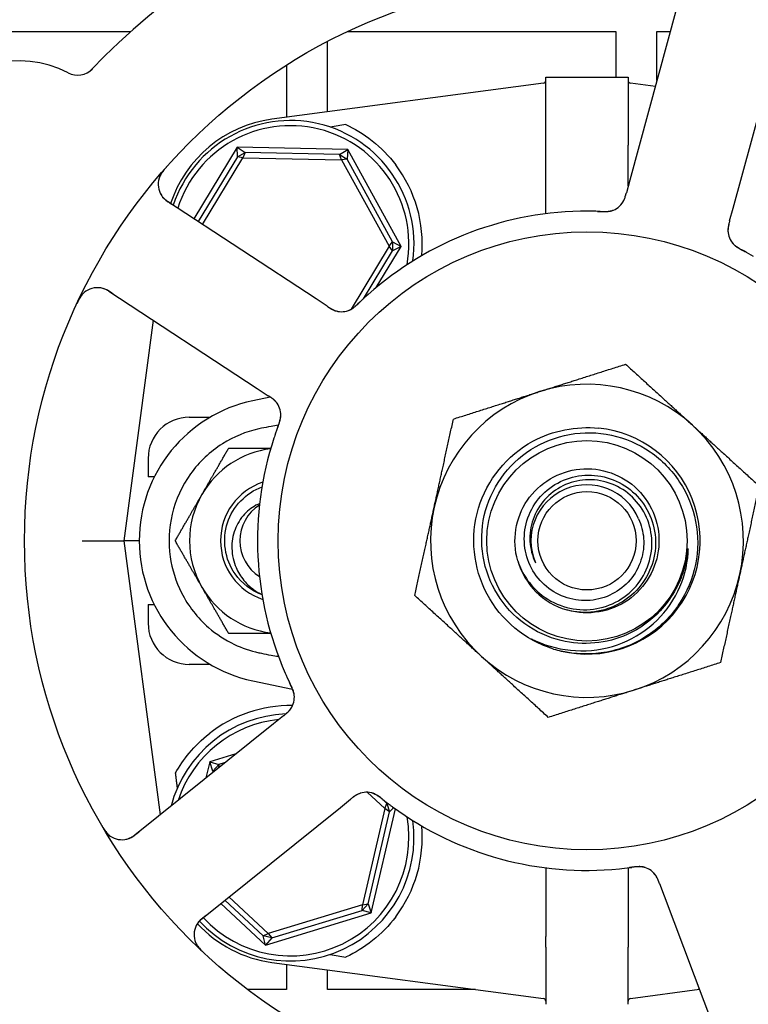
# Model space of a CAD drawing. Header units: inches. Extents: x 18 to 846, y -44 to 561.
# Tile 603 of 637: x 535.64 to 537.85, y 452.68 to 455.67. Entities that reach past the tile are written whole.
import ezdxf

# ---------------------------------------------------------------- set-up
doc = ezdxf.new("R2010")
doc.units = ezdxf.units.IN
doc.header["$LTSCALE"] = 24
doc.header["$MEASUREMENT"] = 0
doc.layers.add('Visible (ANSI)', color=7, linetype='Continuous', lineweight=30)

msp = doc.modelspace()

# ---------------------------------------------------------------- linework, layer by layer
at = {"layer": 'Visible (ANSI)'}
for p, q in [((537.63054, 455.70155), (537.4886, 455.18123)), ((535.57093, 455.63168), (535.97333, 455.63168)), ((536.63146, 455.63168), (537.44593, 455.63168)), ((537.44593, 455.63168), (537.44593, 455.49293)), ((537.57093, 455.48302), (537.57093, 455.63168)), ((537.57093, 455.63168), (537.61148, 455.63168)), ((536.57093, 455.3881), (536.57093, 455.60172)), ((537.80215, 455.0957), (537.94408, 455.61602)), ((536.44593, 455.52988), (536.44593, 455.37146)), ((537.22668, 455.47539), (536.4018, 455.36558)), ((537.23347, 455.31933), (537.23347, 455.49293)), ((537.23347, 455.49293), (537.48347, 455.49293)), ((537.48347, 455.49293), (537.48347, 455.31933)), ((537.56609, 455.46529), (537.49025, 455.47539)), ((536.2966, 455.28065), (536.16531, 455.06353)), ((536.2966, 455.28065), (536.32092, 455.26453)), ((536.29722, 455.25147), (536.2966, 455.28065)), ((536.63211, 455.27385), (536.2966, 455.28065)), ((536.29722, 455.25147), (536.32092, 455.26453)), ((536.32092, 455.26453), (536.314, 455.24904)), ((536.60716, 455.25873), (536.32092, 455.26453)), ((536.60716, 455.25873), (536.63211, 455.27385)), ((536.63211, 455.27385), (536.63031, 455.24472)), ((536.79398, 454.97988), (536.63211, 455.27385)), ((537.23319, 455.0788), (537.23319, 455.28722)), ((537.48374, 455.16341), (537.48374, 455.28722)), ((536.29722, 455.25147), (536.17838, 455.05495)), ((536.19145, 455.04638), (536.314, 455.24904)), ((536.314, 455.24904), (536.29722, 455.25147)), ((536.314, 455.24904), (536.61344, 455.24297)), ((536.60716, 455.25873), (536.63031, 455.24472)), ((536.61344, 455.24297), (536.60716, 455.25873)), ((536.63031, 455.24472), (536.61344, 455.24297)), ((536.61344, 455.24297), (536.75791, 454.98061)), ((536.76841, 454.99393), (536.63031, 455.24472)), ((537.4886, 455.18123), (537.4781, 455.14273)), ((536.53594, 454.82045), (536.08495, 455.11623)), ((537.79165, 455.05722), (537.80215, 455.0957)), ((536.75791, 454.98061), (536.76841, 454.99393)), ((536.76841, 454.99393), (536.76786, 454.96688)), ((536.76841, 454.99393), (536.79398, 454.97988)), ((536.75791, 454.98061), (536.64219, 454.78925)), ((536.67963, 454.82097), (536.76786, 454.96688)), ((536.71854, 454.85512), (536.79398, 454.97988)), ((536.76786, 454.96688), (536.75791, 454.98061)), ((536.79398, 454.97988), (536.76786, 454.96688)), ((535.90672, 454.84446), (536.3577, 454.54869)), ((536.56929, 454.79858), (536.53594, 454.82045)), ((536.04134, 454.75617), (535.95222, 454.08668)), ((536.3577, 454.54869), (536.39108, 454.5268)), ((536.39711, 454.52281), (536.34392, 454.5116)), ((536.15129, 454.46168), (536.2145, 454.46168)), ((536.02629, 454.33668), (536.02629, 454.28043)), ((536.04484, 454.28043), (536.02629, 454.28043)), ((535.82611, 454.08668), (535.95222, 454.08668)), ((535.99922, 454.08668), (535.95222, 454.08668)), ((535.95222, 454.08668), (536.06286, 453.2555)), ((536.02629, 453.89293), (536.04484, 453.89293)), ((536.02629, 453.89293), (536.02629, 453.83668)), ((536.2145, 453.71168), (536.15129, 453.71168)), ((536.34392, 453.66177), (536.46464, 453.63632)), ((536.40643, 453.53116), (535.98577, 453.19364)), ((536.43754, 453.55612), (536.40643, 453.53116)), ((536.29278, 453.43997), (536.21314, 453.41566)), ((536.21314, 453.41566), (536.20189, 453.36705)), ((536.21314, 453.41566), (536.24127, 453.40792)), ((536.22281, 453.38813), (536.21314, 453.41566)), ((536.25992, 453.41361), (536.24127, 453.40792)), ((536.22281, 453.38813), (536.22159, 453.38285)), ((536.22281, 453.38813), (536.24127, 453.40792)), ((536.22966, 453.38932), (536.22281, 453.38813)), ((536.24127, 453.40792), (536.24022, 453.3978)), ((536.69169, 453.3238), (536.74492, 453.27412)), ((536.60982, 453.27767), (536.64095, 453.30264)), ((536.75075, 453.29004), (536.73543, 453.30435)), ((536.74492, 453.27412), (536.75075, 453.29004)), ((536.75075, 453.29004), (536.75865, 453.26416)), ((536.75075, 453.29004), (536.75509, 453.28923)), ((536.18916, 452.94015), (536.60982, 453.27767)), ((536.74492, 453.27412), (536.67741, 452.98232)), ((536.69412, 452.98523), (536.75865, 453.26416)), ((536.70379, 452.9577), (536.7768, 453.27326)), ((536.75865, 453.26416), (536.74492, 453.27412)), ((536.77164, 453.27697), (536.75865, 453.26416)), ((537.23319, 453.09456), (537.23319, 452.88614)), ((537.48374, 453.09456), (537.48374, 452.88614)), ((537.57848, 453.04688), (537.59261, 453.00958)), ((536.25929, 452.99642), (536.37547, 452.88797)), ((536.39096, 452.89489), (536.2716, 453.0063)), ((537.59261, 453.00958), (537.78361, 452.50521)), ((536.24697, 452.98654), (536.38282, 452.85973)), ((536.67741, 452.98232), (536.39096, 452.89489)), ((536.40184, 452.88187), (536.67566, 452.96545)), ((536.69412, 452.98523), (536.67566, 452.96545)), ((536.67566, 452.96545), (536.67741, 452.98232)), ((536.70379, 452.9577), (536.67566, 452.96545)), ((536.67741, 452.98232), (536.69412, 452.98523)), ((536.69412, 452.98523), (536.70379, 452.9577)), ((536.38282, 452.85973), (536.70379, 452.9577)), ((536.37547, 452.88797), (536.39096, 452.89489)), ((536.40184, 452.88187), (536.37547, 452.88797)), ((536.38282, 452.85973), (536.37547, 452.88797)), ((536.40184, 452.88187), (536.38282, 452.85973)), ((536.39096, 452.89489), (536.40184, 452.88187)), ((537.23347, 452.85404), (537.23347, 452.68043)), ((537.48347, 452.68043), (537.48347, 452.85404)), ((536.4018, 452.80778), (537.22668, 452.69798)), ((536.44593, 452.80191), (536.44593, 452.72543)), ((536.57093, 452.72543), (536.57093, 452.78527)), ((536.44593, 452.72543), (536.32766, 452.72543)), ((537.02043, 452.72543), (536.57093, 452.72543)), ((537.49025, 452.69798), (537.70003, 452.7259)), ((537.70021, 452.72543), (537.69651, 452.72543))]:
    msp.add_line(p, q, dxfattribs=at)
for radius in [1.7075, 0.9375, 0.30408, 0.14917]:
    msp.add_circle((537.35847, 454.08668), radius, dxfattribs=at)
for centre, radius, start, end in [((537.35847, 454.08668), 2.075, 84.99965, 136.48395), ((535.63379, 455.21778), 0.325, 62.66113, 230.82247), ((535.81175, 455.562), 0.0625, 242.66113, 316.3534), ((537.22565, 455.48313), 0.00781, 277.58266, 0), ((537.49128, 455.48313), 0.00781, 180, 262.41734), ((536.45129, 454.99386), 0.375, 97.58266, 161.98149), ((536.45847, 454.98668), 0.375, 352.17396, 161.65611), ((536.45847, 454.98668), 0.35938, 350.02465, 162.32065), ((536.11923, 455.16849), 0.0625, 138.88035, 236.7418), ((536.45847, 454.98668), 0.4, 355.00108, 37.02739), ((537.41467, 455.14769), 0.0625, 287.2706, 328.30345), ((537.35847, 454.08668), 1, 89.83299, 131.65061), ((537.84881, 455.02927), 0.0625, 182.31583, 222.22862), ((535.87244, 454.7922), 0.0625, 56.7418, 154.60325), ((536.61354, 454.8443), 0.0625, 254.31583, 294.22862), ((537.35847, 454.08668), 0.475, 47.64769, 107.64769), ((537.35847, 454.08668), 0.475, 107.64769, 167.64769), ((536.43347, 454.08668), 0.43425, 101.9007, 258.0993), ((536.36675, 454.46801), 0.0625, 359.2706, 40.30345), ((536.15129, 454.33668), 0.125, 90, 180), ((537.35847, 454.08668), 0.34375, 256.81176, 84.08625), ((537.35847, 454.08668), 0.34375, 256.81176, 84.08625), ((537.35847, 454.08668), 0.475, 347.64769, 47.64769), ((537.35847, 454.08668), 1, 161.83299, 203.65061), ((536.43347, 454.08668), 0.2815, 97.18473, 150), ((536.43347, 454.08668), 0.18733, 108.38115, 251.61885), ((537.35847, 454.08668), 0.17, 22.97308, 202.97308), ((536.43347, 454.08668), 0.2815, 150, 210), ((536.43347, 454.08668), 0.12866, 122.48137, 237.51863), ((536.43347, 454.08668), 0.12866, 122.48137, 237.51863), ((537.35847, 454.08668), 0.475, 167.64769, 227.64769), ((537.35847, 454.08668), 0.21875, 196.09118, 253.65421), ((537.35847, 454.08668), 0.475, 287.64769, 347.64769), ((536.43347, 454.08668), 0.2815, 210, 262.81527), ((536.15129, 453.83668), 0.125, 180, 270), ((537.35847, 454.08668), 0.34375, 252.85926, 256.81176), ((537.35847, 454.08668), 0.475, 227.64769, 287.64769), ((536.40773, 453.61233), 0.0625, 326.31583, 6.22862), ((536.45847, 453.18668), 0.375, 92.20116, 165.29323), ((536.45847, 453.18668), 0.4, 89.10653, 128.18136), ((536.45847, 453.18668), 0.35938, 95.69755, 161.78605), ((536.68935, 453.26134), 0.0625, 71.2706, 112.30345), ((537.35847, 454.08668), 1, 233.83299, 275.65061), ((536.45847, 453.18668), 0.375, 222.58331, 7.82604), ((536.45847, 453.18668), 0.35938, 222.5485, 9.97535), ((535.94666, 453.24239), 0.0625, 210.88035, 308.7418), ((536.45847, 453.18668), 0.4, 322.97261, 4.99892), ((537.51581, 453.0359), 0.0625, 38.31583, 78.22862), ((535.74977, 452.79595), 0.325, 134.66113, 302.82247), ((536.22828, 452.8914), 0.0625, 128.7418, 226.60325), ((536.45129, 453.1795), 0.375, 222.75403, 262.41734), ((537.22565, 452.69023), 0.00781, 0, 82.41734), ((537.49128, 452.69023), 0.00781, 97.58266, 180)]:
    msp.add_arc(centre, radius, start, end, dxfattribs=at)
for centre, major_axis, start_param, end_param in [((539.4683, 455.58464), (-4.33091, -0.57653), 5.4224411, 5.4369311), ((539.4683, 452.58873), (-4.33091, 0.57653), 0.8462542, 0.8607442)]:
    msp.add_ellipse(centre, major_axis=major_axis, ratio=0.0429148, start_param=start_param, end_param=end_param, dxfattribs=at)
for points, knots in [([(536.62633, 455.34976), (536.65207, 455.33786), (536.68027, 455.32127), (536.73299, 455.27952), (536.75756, 455.2544), (536.77781, 455.22756)], [0.44734115, 0.44734115, 0.44734115, 0.44734115, 0.70623872, 0.70623872, 0.9622765, 0.9622765, 0.9622765, 0.9622765]), ([(537.23319, 455.28722), (537.23319, 455.28732), (537.23319, 455.28741), (537.23319, 455.28777), (537.23319, 455.28804), (537.23319, 455.28871), (537.23319, 455.28911), (537.2332, 455.2907), (537.2332, 455.29187), (537.23323, 455.29572), (537.23326, 455.29823), (537.23332, 455.30234), (537.23334, 455.30362), (537.23336, 455.30486)], [0.065326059, 0.065326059, 0.065326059, 0.065326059, 0.065886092, 0.065886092, 0.067505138, 0.067505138, 0.069967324, 0.069967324, 0.077104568, 0.077104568, 0.093330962, 0.093330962, 0.101340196, 0.101340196, 0.101340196, 0.101340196]), ([(537.48357, 455.30486), (537.48363, 455.3007), (537.4837, 455.29626), (537.48374, 455.29069), (537.48374, 455.29), (537.48374, 455.28893), (537.48374, 455.28856), (537.48374, 455.28795), (537.48374, 455.28772), (537.48374, 455.2874), (537.48374, 455.28731), (537.48374, 455.28722)], [0.027184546, 0.027184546, 0.027184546, 0.027184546, 0.056924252, 0.056924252, 0.061161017, 0.061161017, 0.063446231, 0.063446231, 0.064876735, 0.064876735, 0.065401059, 0.065401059, 0.065401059, 0.065401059]), ([(536.08161, 455.22034), (536.08107, 455.21973), (536.08053, 455.21913), (536.07827, 455.21656), (536.0765, 455.21451), (536.07333, 455.21062), (536.07192, 455.20881), (536.06894, 455.20476), (536.06738, 455.20247), (536.06503, 455.19871), (536.06413, 455.19714), (536.06253, 455.19414), (536.06184, 455.1927), (536.06058, 455.18981), (536.06003, 455.18836), (536.05942, 455.18657), (536.05925, 455.18604), (536.05912, 455.18561)], [0, 0, 0, 0, 0.00673636, 0.00673636, 0.02806078, 0.02806078, 0.0453371, 0.0453371, 0.06652159, 0.06652159, 0.08352225, 0.08352225, 0.10158901, 0.10158901, 0.12223493, 0.12223493, 0.13206643, 0.13206643, 0.13206643, 0.13206643]), ([(537.46733, 455.11402), (537.46733, 455.11402), (537.46733, 455.11402), (537.46735, 455.11405), (537.46739, 455.11411), (537.46756, 455.11439), (537.46773, 455.11466), (537.46849, 455.11592), (537.46946, 455.11761), (537.47065, 455.12007), (537.47094, 455.12071), (537.4725, 455.12422), (537.47366, 455.1274), (537.4754, 455.13308), (537.47592, 455.13486), (537.47671, 455.13767), (537.47698, 455.13864), (537.47753, 455.14063), (537.47781, 455.14166), (537.47809, 455.14267)], [0.05598665, 0.05598665, 0.05598665, 0.05598665, 0.056873, 0.056873, 0.0600697, 0.0600697, 0.06858048, 0.06858048, 0.09786866, 0.09786866, 0.10758076, 0.10758076, 0.14991048, 0.14991048, 0.16694482, 0.16694482, 0.17567446, 0.17567446, 0.18444701, 0.18444701, 0.18444701, 0.18444701]), ([(536.06446, 455.13838), (536.06479, 455.1378), (536.06522, 455.13708), (536.06702, 455.13423), (536.06847, 455.1322), (536.07299, 455.12699), (536.07606, 455.12393), (536.08246, 455.11852), (536.0856, 455.11612), (536.09043, 455.11272), (536.09189, 455.11172), (536.09511, 455.10956), (536.09691, 455.10838), (536.09868, 455.10722)], [0.11682073, 0.11682073, 0.11682073, 0.11682073, 0.13209763, 0.13209763, 0.17640845, 0.17640845, 0.22121697, 0.22121697, 0.25582457, 0.25582457, 0.27005755, 0.27005755, 0.2865375, 0.2865375, 0.2865375, 0.2865375]), ([(537.46378, 455.10903), (537.46395, 455.10926), (537.46413, 455.1095), (537.46482, 455.11042), (537.46536, 455.11118), (537.46683, 455.11337), (537.46777, 455.1149), (537.47035, 455.11958), (537.47189, 455.12302), (537.47425, 455.12938), (537.47518, 455.13234), (537.47601, 455.13518)], [0.094581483, 0.094581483, 0.094581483, 0.094581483, 0.09763665, 0.09763665, 0.105884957, 0.105884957, 0.120706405, 0.120706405, 0.149461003, 0.149461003, 0.172558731, 0.172558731, 0.172558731, 0.172558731]), ([(537.39898, 455.08586), (537.39099, 455.08617), (537.3797, 455.08651), (537.36977, 455.08662), (537.36687, 455.08665), (537.36405, 455.08667), (537.36138, 455.08668)], [0.48416631, 0.48416631, 0.48416631, 0.48416631, 0.88318571, 0.88318571, 0.88318571, 1, 1, 1, 1]), ([(537.39087, 455.08616), (537.39414, 455.08605), (537.39738, 455.08593), (537.40336, 455.08579), (537.40609, 455.08576), (537.41119, 455.0858), (537.4136, 455.08586), (537.41753, 455.08604), (537.41915, 455.08615), (537.42266, 455.08644), (537.42448, 455.08665), (537.42773, 455.0871), (537.42915, 455.08735), (537.43239, 455.08801), (537.43399, 455.08844), (537.43675, 455.08928), (537.43798, 455.08973), (537.43901, 455.09013)], [0, 0, 0, 0, 0.02532919, 0.02532919, 0.04592781, 0.04592781, 0.06431613, 0.06431613, 0.07801539, 0.07801539, 0.09688899, 0.09688899, 0.1175537, 0.1175537, 0.15067695, 0.15067695, 0.17984281, 0.17984281, 0.17984281, 0.17984281]), ([(537.39898, 455.08586), (537.39989, 455.08582), (537.40078, 455.08579), (537.4026, 455.08571), (537.40351, 455.08568), (537.40686, 455.08556), (537.40936, 455.08551), (537.41426, 455.08551), (537.41672, 455.08557), (537.42041, 455.08579), (537.4218, 455.0859), (537.42502, 455.08625), (537.42672, 455.08651), (537.42931, 455.08701), (537.43033, 455.08724), (537.43229, 455.08773), (537.43323, 455.08801), (537.43393, 455.08822), (537.43405, 455.08826), (537.43405, 455.08826)], [0, 0, 0, 0, 0.00712604, 0.00712604, 0.01419238, 0.01419238, 0.03284312, 0.03284312, 0.05207098, 0.05207098, 0.06472354, 0.06472354, 0.08419423, 0.08419423, 0.09866358, 0.09866358, 0.11516786, 0.11516786, 0.12167905, 0.12167905, 0.12167905, 0.12167905]), ([(537.79161, 455.05706), (537.79135, 455.05613), (537.79109, 455.05518), (537.7906, 455.05334), (537.79036, 455.05244), (537.78966, 455.04982), (537.78923, 455.04814), (537.78857, 455.04544), (537.78832, 455.04436), (537.78742, 455.04023), (537.78698, 455.03761), (537.7865, 455.03358), (537.78635, 455.03155), (537.78632, 455.02852), (537.78633, 455.02769), (537.78637, 455.02648), (537.78639, 455.02602), (537.7864, 455.02581), (537.7864, 455.02578), (537.7864, 455.02578)], [0, 0, 0, 0, 0.00805947, 0.00805947, 0.01607833, 0.01607833, 0.0318321, 0.0318321, 0.04288224, 0.04288224, 0.07619177, 0.07619177, 0.108399, 0.108399, 0.1204764, 0.1204764, 0.12953115, 0.12953115, 0.13163232, 0.13163232, 0.13163232, 0.13163232]), ([(537.78951, 455.0492), (537.78925, 455.04818), (537.789, 455.04715), (537.78806, 455.04311), (537.78745, 455.03998), (537.78666, 455.03403), (537.78645, 455.03115), (537.78643, 455.02668), (537.78649, 455.025), (537.78667, 455.02272), (537.78674, 455.02204), (537.78683, 455.02127), (537.78684, 455.02113), (537.78686, 455.02099)], [0.01683363, 0.01683363, 0.01683363, 0.01683363, 0.024996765, 0.024996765, 0.048690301, 0.048690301, 0.071674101, 0.071674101, 0.086017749, 0.086017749, 0.092484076, 0.092484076, 0.093980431, 0.093980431, 0.093980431, 0.093980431]), ([(537.79848, 454.99221), (537.79881, 454.99179), (537.79915, 454.99135), (537.80013, 454.99017), (537.80083, 454.98938), (537.80204, 454.9881), (537.80237, 454.98777), (537.80369, 454.98646), (537.80487, 454.98536), (537.80753, 454.98311), (537.8089, 454.98202), (537.81154, 454.98005), (537.81271, 454.97921), (537.81608, 454.9769), (537.81852, 454.97533), (537.82313, 454.97252), (537.82531, 454.97124), (537.83034, 454.96838), (537.83319, 454.96683), (537.83672, 454.9649), (537.83741, 454.96453), (537.83809, 454.96415)], [0.13529988, 0.13529988, 0.13529988, 0.13529988, 0.1504163, 0.1504163, 0.17862375, 0.17862375, 0.18801437, 0.18801437, 0.21370501, 0.21370501, 0.23365386, 0.23365386, 0.24706172, 0.24706172, 0.26969875, 0.26969875, 0.28871804, 0.28871804, 0.31389264, 0.31389264, 0.31994869, 0.31994869, 0.31994869, 0.31994869]), ([(537.80195, 454.9879), (537.80195, 454.9879), (537.802, 454.98784), (537.80226, 454.98755), (537.80258, 454.98721), (537.80349, 454.98626), (537.80413, 454.98562), (537.80619, 454.98368), (537.80781, 454.98229), (537.81095, 454.9799), (537.81232, 454.97892), (537.81488, 454.9772), (537.81601, 454.97648), (537.81904, 454.97461), (537.82103, 454.97345), (537.82518, 454.97112), (537.82738, 454.96993), (537.82999, 454.96854), (537.83047, 454.96828), (537.83096, 454.96802)], [0.07093315, 0.07093315, 0.07093315, 0.07093315, 0.07636583, 0.07636583, 0.08666451, 0.08666451, 0.09983227, 0.09983227, 0.12422952, 0.12422952, 0.14000403, 0.14000403, 0.15098747, 0.15098747, 0.16837574, 0.16837574, 0.18725581, 0.18725581, 0.19162474, 0.19162474, 0.19162474, 0.19162474]), ([(537.86374, 454.94964), (537.85545, 454.9545), (537.84502, 454.96039), (537.83643, 454.96506), (537.83447, 454.96613), (537.83267, 454.9671), (537.83103, 454.96798)], [0, 0, 0, 0, 0.41999651, 0.41999651, 0.41999651, 0.51583384, 0.51583384, 0.51583384, 0.51583384]), ([(535.9205, 454.83542), (535.91998, 454.83576), (535.91946, 454.8361), (535.91775, 454.83722), (535.91657, 454.83799), (535.91088, 454.84165), (535.90643, 454.84432), (535.89917, 454.84811), (535.89606, 454.84952), (535.88806, 454.8526), (535.88299, 454.85377), (535.87944, 454.85429), (535.87909, 454.85434), (535.87878, 454.85437)], [0, 0, 0, 0, 0.00480624, 0.00480624, 0.01589597, 0.01589597, 0.05833406, 0.05833406, 0.09384639, 0.09384639, 0.15340885, 0.15340885, 0.16065924, 0.16065924, 0.16065924, 0.16065924]), ([(535.83269, 454.84043), (535.83226, 454.84006), (535.83172, 454.83959), (535.8299, 454.83789), (535.82849, 454.83648), (535.82585, 454.8334), (535.82472, 454.83199), (535.82212, 454.82846), (535.82061, 454.8262), (535.81792, 454.82181), (535.8167, 454.81968), (535.81429, 454.81519), (535.81309, 454.81279), (535.81126, 454.80899), (535.81059, 454.80754), (535.8099, 454.80606)], [0.10313051, 0.10313051, 0.10313051, 0.10313051, 0.11603194, 0.11603194, 0.14472132, 0.14472132, 0.16305353, 0.16305353, 0.18481803, 0.18481803, 0.20320409, 0.20320409, 0.22373688, 0.22373688, 0.23709216, 0.23709216, 0.23709216, 0.23709216]), ([(536.63323, 454.78499), (536.63373, 454.78517), (536.63425, 454.78536), (536.63568, 454.78592), (536.63665, 454.78634), (536.63824, 454.7871), (536.63865, 454.78731), (536.64031, 454.78816), (536.64172, 454.78895), (536.64468, 454.79078), (536.64614, 454.79174), (536.64884, 454.79365), (536.64999, 454.7945), (536.65323, 454.79699), (536.65548, 454.79882), (536.65958, 454.80234), (536.66147, 454.80402), (536.66573, 454.80792), (536.6681, 454.81015), (536.67102, 454.81292), (536.67159, 454.81345), (536.67215, 454.81399)], [0.13529989, 0.13529989, 0.13529989, 0.13529989, 0.15041637, 0.15041637, 0.17862377, 0.17862377, 0.18801437, 0.18801437, 0.21370501, 0.21370501, 0.23365387, 0.23365387, 0.24706173, 0.24706173, 0.26969876, 0.26969876, 0.28871805, 0.28871805, 0.31389266, 0.31389266, 0.3199487, 0.3199487, 0.3199487, 0.3199487]), ([(536.69388, 454.83389), (536.6867, 454.82751), (536.67788, 454.81942), (536.67078, 454.81269), (536.66916, 454.81116), (536.66768, 454.80974), (536.66633, 454.80846)], [0, 0, 0, 0, 0.41999651, 0.41999651, 0.41999651, 0.51583384, 0.51583384, 0.51583384, 0.51583384]), ([(536.56943, 454.79849), (536.57024, 454.79796), (536.57106, 454.79742), (536.57265, 454.79638), (536.57343, 454.79587), (536.57571, 454.7944), (536.57717, 454.79347), (536.57955, 454.79201), (536.5805, 454.79144), (536.58414, 454.78931), (536.5865, 454.78808), (536.59018, 454.78637), (536.59207, 454.78561), (536.59494, 454.78464), (536.59573, 454.78439), (536.5969, 454.78406), (536.59734, 454.78393), (536.59754, 454.78388), (536.59757, 454.78387), (536.59757, 454.78387)], [0, 0, 0, 0, 0.00805947, 0.00805947, 0.01607833, 0.01607833, 0.0318321, 0.0318321, 0.04288224, 0.04288224, 0.07619177, 0.07619177, 0.108399, 0.108399, 0.12047641, 0.12047641, 0.12953115, 0.12953115, 0.13163232, 0.13163232, 0.13163232, 0.13163232]), ([(536.57626, 454.79406), (536.57714, 454.7935), (536.57804, 454.79294), (536.5816, 454.7908), (536.58439, 454.78926), (536.58981, 454.78667), (536.59248, 454.78558), (536.59672, 454.78417), (536.59835, 454.78372), (536.60056, 454.78318), (536.60123, 454.78304), (536.60199, 454.78288), (536.60213, 454.78285), (536.60227, 454.78283)], [0.016833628, 0.016833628, 0.016833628, 0.016833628, 0.024996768, 0.024996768, 0.048690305, 0.048690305, 0.071674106, 0.071674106, 0.086017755, 0.086017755, 0.092484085, 0.092484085, 0.093980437, 0.093980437, 0.093980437, 0.093980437]), ([(536.6384, 454.78695), (536.6384, 454.78695), (536.63847, 454.78698), (536.63883, 454.78714), (536.63926, 454.78734), (536.64044, 454.78791), (536.64125, 454.78832), (536.64372, 454.78968), (536.64555, 454.79079), (536.64879, 454.79304), (536.65015, 454.79404), (536.65257, 454.79595), (536.65361, 454.7968), (536.65632, 454.7991), (536.65804, 454.80063), (536.66154, 454.80386), (536.66335, 454.80559), (536.66548, 454.80763), (536.66587, 454.80801), (536.66627, 454.80839)], [0.07093315, 0.07093315, 0.07093315, 0.07093315, 0.07636583, 0.07636583, 0.08666451, 0.08666451, 0.09983228, 0.09983228, 0.12422953, 0.12422953, 0.14000404, 0.14000404, 0.15098747, 0.15098747, 0.16837574, 0.16837574, 0.18725582, 0.18725582, 0.19162474, 0.19162474, 0.19162474, 0.19162474]), ([(536.41505, 454.50768), (536.41505, 454.50768), (536.41505, 454.50769), (536.41503, 454.50771), (536.41498, 454.50777), (536.41477, 454.50802), (536.41457, 454.50826), (536.41361, 454.50938), (536.41229, 454.51082), (536.41032, 454.51271), (536.40981, 454.51319), (536.40695, 454.51575), (536.40428, 454.51783), (536.39942, 454.52125), (536.39789, 454.52229), (536.39546, 454.52391), (536.39462, 454.52447), (536.3929, 454.5256), (536.39201, 454.52619), (536.39113, 454.52677)], [0.05598665, 0.05598665, 0.05598665, 0.05598665, 0.056873, 0.056873, 0.06006969, 0.06006969, 0.06858048, 0.06858048, 0.09786866, 0.09786866, 0.10758076, 0.10758076, 0.14991048, 0.14991048, 0.16694481, 0.16694481, 0.17567446, 0.17567446, 0.18444701, 0.18444701, 0.18444701, 0.18444701]), ([(536.4187, 454.50276), (536.41854, 454.503), (536.41837, 454.50325), (536.4177, 454.50419), (536.41715, 454.50493), (536.41551, 454.50701), (536.41435, 454.50838), (536.41069, 454.51228), (536.4079, 454.5148), (536.40258, 454.51901), (536.40006, 454.52081), (536.39761, 454.52247)], [0.094581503, 0.094581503, 0.094581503, 0.094581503, 0.09763667, 0.09763667, 0.105884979, 0.105884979, 0.120706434, 0.120706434, 0.149461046, 0.149461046, 0.17255876, 0.17255876, 0.17255876, 0.17255876]), ([(536.41792, 454.42635), (536.41903, 454.42943), (536.42015, 454.43248), (536.42213, 454.43812), (536.423, 454.4407), (536.42454, 454.44557), (536.42523, 454.44788), (536.42627, 454.45168), (536.42667, 454.45324), (536.42748, 454.45668), (536.42784, 454.45847), (536.42841, 454.4617), (536.42861, 454.46313), (536.42899, 454.46642), (536.42908, 454.46807), (536.42913, 454.47096), (536.42909, 454.47227), (536.42902, 454.47337)], [0, 0, 0, 0, 0.02532917, 0.02532917, 0.0459278, 0.0459278, 0.06431611, 0.06431611, 0.0780154, 0.0780154, 0.09688899, 0.09688899, 0.11755371, 0.11755371, 0.15067697, 0.15067697, 0.17984281, 0.17984281, 0.17984281, 0.17984281]), ([(536.42071, 454.43398), (536.42103, 454.43483), (536.42134, 454.43567), (536.42197, 454.43737), (536.42228, 454.43823), (536.42343, 454.44138), (536.42426, 454.44374), (536.42577, 454.4484), (536.42647, 454.45076), (536.4274, 454.45434), (536.42772, 454.45569), (536.42839, 454.45886), (536.42866, 454.46056), (536.42899, 454.46318), (536.42909, 454.46422), (536.42922, 454.46624), (536.42925, 454.46722), (536.42926, 454.46794), (536.42926, 454.46807), (536.42926, 454.46807)], [0, 0, 0, 0, 0.00712604, 0.00712604, 0.01419238, 0.01419238, 0.03284312, 0.03284312, 0.05207098, 0.05207098, 0.06472354, 0.06472354, 0.08419423, 0.08419423, 0.09866358, 0.09866358, 0.11516786, 0.11516786, 0.12167905, 0.12167905, 0.12167905, 0.12167905]), ([(536.36192, 454.42616), (536.32314, 454.41763), (536.28609, 454.40246), (536.21428, 454.35736), (536.18121, 454.32621), (536.12865, 454.25282), (536.10973, 454.21124), (536.08922, 454.12475), (536.08721, 454.08077), (536.09871, 453.99981), (536.11023, 453.96319), (536.14782, 453.88895), (536.17581, 453.85306), (536.23354, 453.80305), (536.25986, 453.78587), (536.31171, 453.76128), (536.33647, 453.75281), (536.36192, 453.74721)], [0.0387673, 0.0387673, 0.0387673, 0.0387673, 0.3419099, 0.3419099, 0.6849077, 0.6849077, 1.029663, 1.029663, 1.3621369, 1.3621369, 1.6526244, 1.6526244, 1.9961754, 1.9961754, 2.2345824, 2.2345824, 2.4334495, 2.4334495, 2.4334495, 2.4334495]), ([(536.42174, 454.43704), (536.41428, 454.43596), (536.40683, 454.43478), (536.38968, 454.43183), (536.38001, 454.42999), (536.36755, 454.42738), (536.36473, 454.42678), (536.36192, 454.42616)], [0.1231004, 0.1231004, 0.1231004, 0.1231004, 0.18059107, 0.18059107, 0.25560221, 0.25560221, 0.27753231, 0.27753231, 0.27753231, 0.27753231]), ([(536.42071, 454.43397), (536.41795, 454.42648), (536.41414, 454.41584), (536.41096, 454.40643), (536.41003, 454.40368), (536.40915, 454.40101), (536.40831, 454.39847)], [0.48416631, 0.48416631, 0.48416631, 0.48416631, 0.88318571, 0.88318571, 0.88318571, 1, 1, 1, 1]), ([(537.25716, 453.7582), (537.17152, 453.78461), (537.09723, 453.84596), (537.05509, 453.92505), (537.01297, 454.00411), (537.00348, 454.09994), (537.02929, 454.18572), (537.05509, 454.27147), (537.11584, 454.34614), (537.19455, 454.38884), (537.25501, 454.42163), (537.3255, 454.43527), (537.39389, 454.42844)], [5.0115512, 5.0115512, 5.0115512, 5.0115512, 5.7936548, 5.7936548, 5.7936548, 6.5754431, 6.5754431, 6.5754431, 7.3569225, 7.3569225, 7.3569225, 7.9571961, 7.9571961, 7.9571961, 7.9571961]), ([(537.48073, 453.80267), (537.44954, 453.78861), (537.41623, 453.77983), (537.34792, 453.77345), (537.31337, 453.77595), (537.24023, 453.79363), (537.20279, 453.81091), (537.1364, 453.85898), (537.10814, 453.88938), (537.0647, 453.9595), (537.05, 453.9986), (537.03635, 454.0805), (537.03761, 454.12252), (537.05619, 454.20398), (537.07343, 454.24262), (537.12185, 454.31136), (537.15266, 454.34075), (537.22401, 454.38624), (537.26392, 454.40182), (537.34772, 454.41691), (537.39082, 454.41617), (537.4746, 454.3982), (537.51444, 454.38104), (537.58556, 454.33231), (537.61609, 454.30112), (537.66366, 454.22859), (537.68017, 454.18789), (537.69674, 454.1022), (537.69656, 454.05802), (537.67925, 453.97194), (537.6622, 453.93089), (537.61321, 453.85738), (537.58166, 453.82568), (537.54493, 453.80091)], [-5.0704915, -5.0704915, -5.0704915, -5.0704915, -4.8092414, -4.8092414, -4.5465572, -4.5465572, -4.2346915, -4.2346915, -3.9208419, -3.9208419, -3.6050086, -3.6050086, -3.2871921, -3.2871921, -2.9673924, -2.9673924, -2.64561, -2.64561, -2.321845, -2.321845, -1.9960977, -1.9960977, -1.6683683, -1.6683683, -1.3386572, -1.3386572, -1.0069646, -1.0069646, -0.6732907, -0.6732907, -0.3376357, -0.3376357, 0, 0, 0, 0]), ([(537.14829, 454.02605), (537.13056, 454.08752), (537.14155, 454.15663), (537.17749, 454.20956), (537.21342, 454.26248), (537.2736, 454.2982), (537.33726, 454.3044), (537.40092, 454.3106), (537.46686, 454.28717), (537.51233, 454.24218), (537.55779, 454.19719), (537.58192, 454.13151), (537.5764, 454.06779), (537.57088, 454.00408), (537.53581, 453.94353), (537.48329, 453.90704), (537.43077, 453.87055), (537.3618, 453.8588), (537.30016, 453.87584), (537.29908, 453.87615), (537.29799, 453.87646), (537.2969, 453.87678)], [16.9979155, 16.9979155, 16.9979155, 16.9979155, 17.8752194, 17.8752194, 17.8752194, 18.7524691, 18.7524691, 18.7524691, 19.6296647, 19.6296647, 19.6296647, 20.5068064, 20.5068064, 20.5068064, 21.3838943, 21.3838943, 21.3838943, 22.2609286, 22.2609286, 22.2609286, 22.2764365, 22.2764365, 22.2764365, 22.2764365]), ([(537.51498, 454.15303), (537.5236, 454.13446), (537.52879, 454.11449), (537.53207, 454.07156), (537.52934, 454.04894), (537.5153, 454.00572), (537.50403, 453.98557), (537.47424, 453.9505), (537.45593, 453.93597), (537.41452, 453.91459), (537.39178, 453.90804), (537.34478, 453.90396), (537.32097, 453.90658), (537.27539, 453.92085), (537.25411, 453.93247), (537.21694, 453.96337), (537.20148, 453.98243), (537.17858, 454.02565), (537.17145, 454.04944), (537.16664, 454.0987), (537.16912, 454.1237), (537.18356, 454.17164), (537.1955, 454.19408), (537.22745, 454.23338), (537.24724, 454.24979), (537.29224, 454.27427), (537.31707, 454.28201), (537.36857, 454.2876), (537.39476, 454.2853), (537.44508, 454.27074), (537.46869, 454.25851), (537.51015, 454.22556), (537.52754, 454.20506), (537.55364, 454.15831), (537.56202, 454.13246), (537.56846, 454.07872), (537.56636, 454.05134), (537.55174, 453.99863), (537.53926, 453.97384), (537.50535, 453.93019), (537.48416, 453.91181), (537.4357, 453.88403), (537.40885, 453.87499), (537.35289, 453.86764), (537.32432, 453.8695), (537.2969, 453.87677)], [-4.2480515, -4.2480515, -4.2480515, -4.2480515, -4.0909216, -4.0909216, -3.9177275, -3.9177275, -3.7423694, -3.7423694, -3.5648477, -3.5648477, -3.385163, -3.385163, -3.2033156, -3.2033156, -3.0193061, -3.0193061, -2.8331349, -2.8331349, -2.6448024, -2.6448024, -2.4543091, -2.4543091, -2.2616553, -2.2616553, -2.0668416, -2.0668416, -1.8698684, -1.8698684, -1.6707361, -1.6707361, -1.469445, -1.469445, -1.2659958, -1.2659958, -1.0603886, -1.0603886, -0.8526241, -0.8526241, -0.6427026, -0.6427026, -0.4306244, -0.4306244, -0.2163901, -0.2163901, 0, 0, 0, 0]), ([(536.37211, 453.92309), (536.33944, 453.93551), (536.31034, 453.9575), (536.29024, 453.98612), (536.25907, 454.03052), (536.25028, 454.08984), (536.26723, 454.14137), (536.28353, 454.1909), (536.32324, 454.23211), (536.37198, 454.25052)], [0.3590141, 0.3590141, 0.3590141, 0.3590141, 0.9586618, 0.9586618, 0.9586618, 1.888606, 1.888606, 1.888606, 2.7825786, 2.7825786, 2.7825786, 2.7825786]), ([(537.14829, 454.02605), (537.15456, 454.00683), (537.16348, 453.98857), (537.186, 453.95522), (537.19946, 453.94026), (537.23608, 453.90952), (537.26063, 453.89596), (537.31321, 453.87923), (537.34068, 453.87607), (537.3949, 453.88053), (537.42114, 453.88796), (537.4689, 453.91237), (537.49003, 453.92898), (537.52441, 453.96913), (537.53744, 453.99219), (537.55371, 454.04167), (537.55694, 454.06757), (537.55322, 454.11876), (537.54645, 454.14356), (537.52387, 454.18878), (537.50842, 454.20884), (537.47091, 454.24156), (537.44932, 454.25402), (537.40291, 454.26976), (537.37859, 454.27302), (537.33045, 454.26996), (537.3071, 454.26381), (537.26444, 454.24299), (537.2455, 454.22866), (537.21449, 454.19374), (537.20263, 454.17361), (537.1875, 454.13025), (537.18426, 454.1075), (537.18674, 454.06242), (537.1923, 454.04052), (537.20195, 454.02033)], [-3.1722778, -3.1722778, -3.1722778, -3.1722778, -3.0186699, -3.0186699, -2.8665315, -2.8665315, -2.6554083, -2.6554083, -2.4471425, -2.4471425, -2.2417348, -2.2417348, -2.0391858, -2.0391858, -1.8394961, -1.8394961, -1.6426663, -1.6426663, -1.4486971, -1.4486971, -1.2575891, -1.2575891, -1.0693429, -1.0693429, -0.8839593, -0.8839593, -0.7014387, -0.7014387, -0.5217818, -0.5217818, -0.3449893, -0.3449893, -0.1710619, -0.1710619, 0, 0, 0, 0]), ([(536.36487, 454.1997), (536.34964, 454.19322), (536.33575, 454.18392), (536.31065, 454.15954), (536.30014, 454.1442), (536.28504, 454.10955), (536.28093, 454.09043), (536.28006, 454.05072), (536.28367, 454.03051), (536.29653, 453.99708), (536.30415, 453.98352), (536.32322, 453.95854), (536.3347, 453.94731), (536.34756, 453.93785)], [0.00667477, 0.00667477, 0.00667477, 0.00667477, 0.13293721, 0.13293721, 0.27303158, 0.27303158, 0.42028212, 0.42028212, 0.57468721, 0.57468721, 0.69201491, 0.69201491, 0.81309505, 0.81309505, 0.81309505, 0.81309505]), ([(537.20262, 453.78312), (537.24091, 453.76576), (537.28208, 453.75564), (537.36721, 453.75109), (537.4104, 453.75717), (537.49118, 453.78543), (537.52808, 453.80704), (537.5908, 453.86276), (537.61621, 453.8961), (537.65229, 453.96997), (537.6629, 454.00965), (537.66552, 454.05024)], [-1.5992336, -1.5992336, -1.5992336, -1.5992336, -1.2791425, -1.2791425, -0.9499666, -0.9499666, -0.6270496, -0.6270496, -0.3103934, -0.3103934, 0, 0, 0, 0]), ([(537.66552, 454.05024), (537.66587, 454.05555), (537.66591, 454.05956), (537.66575, 454.06152), (537.66572, 454.06179), (537.66566, 454.06204), (537.66564, 454.06209), (537.66561, 454.06215), (537.6656, 454.06217), (537.66558, 454.06219), (537.66558, 454.0622), (537.66556, 454.0622), (537.66555, 454.06221), (537.66553, 454.0622), (537.66552, 454.0622), (537.6655, 454.06218), (537.66549, 454.06217), (537.66544, 454.06209), (537.6654, 454.06199), (537.66527, 454.0616), (537.66518, 454.06121), (537.66482, 454.05935), (537.66446, 454.05681), (537.66249, 454.04315), (537.65921, 454.01889), (537.64921, 453.9891)], [-0.37606241, -0.37606241, -0.37606241, -0.37606241, -0.30741129, -0.30741129, -0.29779295, -0.29779295, -0.29494673, -0.29494673, -0.2937317, -0.2937317, -0.29301265, -0.29301265, -0.29238719, -0.29238719, -0.29165629, -0.29165629, -0.29047649, -0.29047649, -0.28622321, -0.28622321, -0.27736006, -0.27736006, -0.23942142, -0.23942142, 0, 0, 0, 0]), ([(537.64921, 453.9891), (537.64264, 453.96952), (537.63421, 453.95068), (537.61194, 453.91171), (537.59751, 453.89213), (537.55263, 453.84408), (537.51857, 453.81972), (537.48073, 453.80267)], [-0.65841937, -0.65841937, -0.65841937, -0.65841937, -0.50117447, -0.50117447, -0.31635325, -0.31635325, 0, 0, 0, 0]), ([(537.54493, 453.80091), (537.52485, 453.78736), (537.50335, 453.77602), (537.45799, 453.75802), (537.43421, 453.75147), (537.36675, 453.7406), (537.32257, 453.74209), (537.28004, 453.752)], [-0.70402922, -0.70402922, -0.70402922, -0.70402922, -0.51973951, -0.51973951, -0.33275492, -0.33275492, 0, 0, 0, 0]), ([(537.25716, 453.7582), (537.22642, 453.76772), (537.20499, 453.77931), (537.194, 453.78575), (537.19206, 453.78699), (537.19092, 453.78785), (537.19071, 453.78801), (537.19054, 453.78819), (537.1905, 453.78823), (537.19047, 453.78828), (537.19046, 453.7883), (537.19045, 453.78832), (537.19045, 453.78833), (537.19045, 453.78835), (537.19045, 453.78836), (537.19046, 453.78837), (537.19047, 453.78838), (537.19049, 453.78839), (537.19051, 453.78839), (537.19059, 453.78839), (537.19068, 453.78838), (537.19204, 453.78802), (537.19653, 453.78588), (537.20262, 453.78312)], [-0.32425255, -0.32425255, -0.32425255, -0.32425255, -0.13434383, -0.13434383, -0.07553483, -0.07553483, -0.06406424, -0.06406424, -0.06072925, -0.06072925, -0.05932586, -0.05932586, -0.05850628, -0.05850628, -0.05780445, -0.05780445, -0.05699234, -0.05699234, -0.05569314, -0.05569314, -0.05100977, -0.05100977, 0, 0, 0, 0]), ([(536.36192, 453.74721), (536.36471, 453.74659), (536.36751, 453.74599), (536.37997, 453.74338), (536.38967, 453.74154), (536.40687, 453.73858), (536.41436, 453.73739), (536.42186, 453.73631)], [0.04807073, 0.04807073, 0.04807073, 0.04807073, 0.06985523, 0.06985523, 0.14510353, 0.14510353, 0.20287692, 0.20287692, 0.20287692, 0.20287692]), ([(536.44246, 453.68552), (536.44631, 453.67673), (536.45128, 453.66583), (536.45548, 453.657), (536.45644, 453.65499), (536.45733, 453.65314), (536.45814, 453.65147)], [0, 0, 0, 0, 0.41999651, 0.41999651, 0.41999651, 0.51583384, 0.51583384, 0.51583384, 0.51583384]), ([(536.47023, 453.61273), (536.47021, 453.61327), (536.47019, 453.61382), (536.47009, 453.61535), (536.47, 453.6164), (536.46976, 453.61814), (536.4697, 453.61861), (536.4694, 453.62045), (536.46909, 453.62203), (536.46826, 453.62541), (536.4678, 453.6271), (536.46681, 453.63025), (536.46636, 453.63161), (536.46499, 453.63547), (536.46395, 453.63816), (536.46187, 453.64315), (536.46085, 453.64547), (536.45846, 453.65073), (536.45707, 453.65367), (536.45534, 453.6573), (536.45501, 453.65801), (536.45467, 453.65871)], [0.13529987, 0.13529987, 0.13529987, 0.13529987, 0.15041628, 0.15041628, 0.17862374, 0.17862374, 0.18801436, 0.18801436, 0.213705, 0.213705, 0.23365386, 0.23365386, 0.24706171, 0.24706171, 0.26969874, 0.26969874, 0.28871803, 0.28871803, 0.31389263, 0.31389263, 0.31994869, 0.31994869, 0.31994869, 0.31994869]), ([(536.46996, 453.61826), (536.46996, 453.61826), (536.46995, 453.61833), (536.46991, 453.61872), (536.46986, 453.61919), (536.46968, 453.62049), (536.46954, 453.62138), (536.46901, 453.62416), (536.46852, 453.62624), (536.46738, 453.63002), (536.46685, 453.63162), (536.46578, 453.63451), (536.46529, 453.63576), (536.46394, 453.63905), (536.46302, 453.64117), (536.46103, 453.64549), (536.45994, 453.64774), (536.45866, 453.6504), (536.45842, 453.65089), (536.45818, 453.65139)], [0.07093315, 0.07093315, 0.07093315, 0.07093315, 0.07636582, 0.07636582, 0.08666451, 0.08666451, 0.09983227, 0.09983227, 0.12422951, 0.12422951, 0.14000403, 0.14000403, 0.15098746, 0.15098746, 0.16837573, 0.16837573, 0.18725581, 0.18725581, 0.19162474, 0.19162474, 0.19162474, 0.19162474]), ([(536.43767, 453.55622), (536.43843, 453.55683), (536.43919, 453.55745), (536.44068, 453.55864), (536.4414, 453.55922), (536.4435, 453.56094), (536.44484, 453.56204), (536.44696, 453.56385), (536.4478, 453.56457), (536.45095, 453.56738), (536.45285, 453.56925), (536.45561, 453.57222), (536.45692, 453.57377), (536.45873, 453.57621), (536.4592, 453.57688), (536.45989, 453.57789), (536.46014, 453.57827), (536.46025, 453.57845), (536.46027, 453.57847), (536.46027, 453.57847)], [0, 0, 0, 0, 0.00805947, 0.00805947, 0.01607833, 0.01607833, 0.0318321, 0.0318321, 0.04288224, 0.04288224, 0.07619177, 0.07619177, 0.108399, 0.108399, 0.1204764, 0.1204764, 0.12953115, 0.12953115, 0.13163231, 0.13163231, 0.13163231, 0.13163231]), ([(536.44399, 453.56135), (536.4448, 453.56202), (536.44561, 453.5627), (536.44874, 453.56543), (536.45108, 453.5676), (536.45521, 453.57195), (536.45708, 453.57416), (536.45972, 453.57775), (536.46066, 453.57916), (536.46185, 453.5811), (536.4622, 453.5817), (536.46258, 453.58237), (536.46265, 453.5825), (536.46272, 453.58262)], [0.016833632, 0.016833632, 0.016833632, 0.016833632, 0.024996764, 0.024996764, 0.048690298, 0.048690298, 0.071674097, 0.071674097, 0.086017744, 0.086017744, 0.092484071, 0.092484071, 0.093980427, 0.093980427, 0.093980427, 0.093980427]), ([(536.10954, 453.38226), (536.1207, 453.40217), (536.1347, 453.42298), (536.1689, 453.46403), (536.18958, 453.4841), (536.21121, 453.50111)], [0.49640247, 0.49640247, 0.49640247, 0.49640247, 0.68798762, 0.68798762, 0.89549896, 0.89549896, 0.89549896, 0.89549896]), ([(536.66654, 453.31954), (536.66654, 453.31954), (536.66654, 453.31954), (536.6665, 453.31952), (536.66644, 453.3195), (536.66613, 453.31938), (536.66584, 453.31926), (536.66448, 453.31869), (536.66271, 453.31788), (536.6603, 453.31659), (536.65968, 453.31625), (536.65637, 453.31432), (536.65356, 453.31243), (536.64881, 453.30887), (536.64734, 453.30773), (536.64505, 453.30592), (536.64426, 453.30529), (536.64265, 453.30401), (536.64182, 453.30334), (536.641, 453.30268)], [0.05598665, 0.05598665, 0.05598665, 0.05598665, 0.05687301, 0.05687301, 0.0600697, 0.0600697, 0.06858049, 0.06858049, 0.09786867, 0.09786867, 0.10758076, 0.10758076, 0.14991049, 0.14991049, 0.16694482, 0.16694482, 0.17567446, 0.17567446, 0.18444701, 0.18444701, 0.18444701, 0.18444701]), ([(536.67235, 453.32149), (536.67207, 453.32141), (536.67178, 453.32132), (536.67068, 453.32097), (536.66981, 453.32068), (536.66732, 453.31977), (536.66566, 453.31908), (536.66082, 453.31681), (536.65756, 453.31494), (536.65191, 453.31118), (536.64942, 453.30933), (536.64708, 453.30752)], [0.094581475, 0.094581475, 0.094581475, 0.094581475, 0.097636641, 0.097636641, 0.105884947, 0.105884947, 0.120706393, 0.120706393, 0.149460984, 0.149460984, 0.172558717, 0.172558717, 0.172558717, 0.172558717]), ([(536.74478, 453.29714), (536.74219, 453.29914), (536.73964, 453.30115), (536.73489, 453.30477), (536.7327, 453.3064), (536.72855, 453.30937), (536.72656, 453.31074), (536.72327, 453.3129), (536.72191, 453.31377), (536.71889, 453.3156), (536.7173, 453.3165), (536.7144, 453.31804), (536.7131, 453.31867), (536.71009, 453.32004), (536.70855, 453.32064), (536.70582, 453.32158), (536.70456, 453.32194), (536.70349, 453.32222)], [0, 0, 0, 0, 0.0253292, 0.0253292, 0.04592782, 0.04592782, 0.06431613, 0.06431613, 0.07801539, 0.07801539, 0.09688899, 0.09688899, 0.11755369, 0.11755369, 0.15067695, 0.15067695, 0.17984281, 0.17984281, 0.17984281, 0.17984281]), ([(536.73838, 453.30215), (536.73767, 453.30271), (536.73697, 453.30326), (536.73555, 453.30439), (536.73483, 453.30496), (536.73219, 453.30702), (536.7302, 453.30853), (536.72623, 453.31141), (536.7242, 453.31281), (536.72109, 453.3148), (536.7199, 453.31552), (536.7171, 453.31713), (536.71557, 453.31792), (536.71317, 453.31904), (536.71221, 453.31946), (536.71034, 453.32021), (536.70941, 453.32054), (536.70873, 453.32077), (536.7086, 453.32081), (536.7086, 453.32081)], [0, 0, 0, 0, 0.00712604, 0.00712604, 0.01419238, 0.01419238, 0.03284312, 0.03284312, 0.05207098, 0.05207098, 0.06472354, 0.06472354, 0.08419423, 0.08419423, 0.09866358, 0.09866358, 0.11516786, 0.11516786, 0.12167905, 0.12167905, 0.12167905, 0.12167905]), ([(536.73839, 453.30214), (536.74467, 453.2972), (536.7536, 453.29029), (536.76157, 453.28436), (536.7639, 453.28263), (536.76617, 453.28096), (536.76833, 453.27938)], [0.48416631, 0.48416631, 0.48416631, 0.48416631, 0.88318571, 0.88318571, 0.88318571, 1, 1, 1, 1]), ([(535.88572, 453.22264), (535.88613, 453.22194), (535.88654, 453.22124), (535.88828, 453.21829), (535.88969, 453.21597), (535.89241, 453.21177), (535.8937, 453.20986), (535.89662, 453.20578), (535.89832, 453.20359), (535.90117, 453.20019), (535.90238, 453.19885), (535.90475, 453.1964), (535.9059, 453.19529), (535.90826, 453.1932), (535.90947, 453.19223), (535.91098, 453.1911), (535.91143, 453.19077), (535.9118, 453.19052)], [0, 0, 0, 0, 0.00673636, 0.00673636, 0.02806078, 0.02806078, 0.0453371, 0.0453371, 0.06652159, 0.06652159, 0.08352226, 0.08352226, 0.10158901, 0.10158901, 0.12223493, 0.12223493, 0.13206643, 0.13206643, 0.13206643, 0.13206643]), ([(535.95837, 453.181), (535.95903, 453.18114), (535.95984, 453.18132), (535.96311, 453.18216), (535.96549, 453.18291), (535.97184, 453.1856), (535.9757, 453.18757), (535.98282, 453.19198), (535.98608, 453.19423), (535.9908, 453.19777), (535.9922, 453.19885), (535.99525, 453.20125), (535.99693, 453.20259), (535.99858, 453.20392)], [0.11682073, 0.11682073, 0.11682073, 0.11682073, 0.13209763, 0.13209763, 0.17640845, 0.17640845, 0.22121696, 0.22121696, 0.25582457, 0.25582457, 0.27005755, 0.27005755, 0.2865375, 0.2865375, 0.2865375, 0.2865375]), ([(537.45693, 453.09154), (537.46648, 453.09249), (537.47838, 453.09385), (537.48808, 453.09512), (537.49029, 453.09541), (537.49232, 453.09568), (537.49416, 453.09593)], [0, 0, 0, 0, 0.41999651, 0.41999651, 0.41999651, 0.51583384, 0.51583384, 0.51583384, 0.51583384]), ([(537.53474, 453.09546), (537.53423, 453.09561), (537.53369, 453.09576), (537.53221, 453.09614), (537.53118, 453.09638), (537.52945, 453.09669), (537.52899, 453.09677), (537.52715, 453.09705), (537.52554, 453.09725), (537.52207, 453.09751), (537.52032, 453.09759), (537.51702, 453.09762), (537.51559, 453.09761), (537.5115, 453.09751), (537.50861, 453.09734), (537.50323, 453.09691), (537.50071, 453.09666), (537.49496, 453.09601), (537.49174, 453.09559), (537.48775, 453.09508), (537.48698, 453.09497), (537.4862, 453.09487)], [0.13529987, 0.13529987, 0.13529987, 0.13529987, 0.15041628, 0.15041628, 0.17862374, 0.17862374, 0.18801436, 0.18801436, 0.213705, 0.213705, 0.23365386, 0.23365386, 0.24706171, 0.24706171, 0.26969874, 0.26969874, 0.28871803, 0.28871803, 0.31389263, 0.31389263, 0.31994869, 0.31994869, 0.31994869, 0.31994869]), ([(537.5294, 453.09691), (537.5294, 453.09691), (537.52933, 453.09693), (537.52895, 453.09701), (537.52848, 453.0971), (537.52719, 453.09733), (537.5263, 453.09747), (537.5235, 453.09783), (537.52137, 453.098), (537.51742, 453.09809), (537.51573, 453.09808), (537.51265, 453.09796), (537.51131, 453.09788), (537.50777, 453.09762), (537.50547, 453.09739), (537.50074, 453.09683), (537.49827, 453.0965), (537.49534, 453.09609), (537.4948, 453.09602), (537.49425, 453.09594)], [0.07093315, 0.07093315, 0.07093315, 0.07093315, 0.07636582, 0.07636582, 0.08666451, 0.08666451, 0.09983227, 0.09983227, 0.12422951, 0.12422951, 0.14000403, 0.14000403, 0.15098746, 0.15098746, 0.16837573, 0.16837573, 0.18725581, 0.18725581, 0.19162474, 0.19162474, 0.19162474, 0.19162474]), ([(537.5755, 453.05463), (537.57511, 453.0556), (537.57471, 453.05658), (537.57309, 453.06041), (537.57174, 453.0633), (537.56889, 453.06858), (537.56736, 453.07103), (537.56476, 453.07466), (537.56371, 453.07598), (537.56223, 453.07772), (537.56177, 453.07823), (537.56125, 453.0788), (537.56115, 453.07891), (537.56106, 453.07901)], [0.016833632, 0.016833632, 0.016833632, 0.016833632, 0.024996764, 0.024996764, 0.048690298, 0.048690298, 0.071674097, 0.071674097, 0.086017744, 0.086017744, 0.092484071, 0.092484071, 0.093980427, 0.093980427, 0.093980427, 0.093980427]), ([(537.57842, 453.04703), (537.57808, 453.04794), (537.57773, 453.04886), (537.57705, 453.05064), (537.57672, 453.05151), (537.57574, 453.05404), (537.5751, 453.05565), (537.57404, 453.05822), (537.57361, 453.05924), (537.57192, 453.06311), (537.57073, 453.06549), (537.56875, 453.06903), (537.56768, 453.07076), (537.56592, 453.07323), (537.56543, 453.0739), (537.56468, 453.07486), (537.56439, 453.07522), (537.56426, 453.07538), (537.56425, 453.0754), (537.56425, 453.0754)], [0, 0, 0, 0, 0.00805947, 0.00805947, 0.01607833, 0.01607833, 0.0318321, 0.0318321, 0.04288224, 0.04288224, 0.07619177, 0.07619177, 0.108399, 0.108399, 0.1204764, 0.1204764, 0.12953115, 0.12953115, 0.13163231, 0.13163231, 0.13163231, 0.13163231]), ([(536.20202, 452.95047), (536.20154, 452.95008), (536.20105, 452.94969), (536.19946, 452.94841), (536.19836, 452.94752), (536.19312, 452.94324), (536.18921, 452.93983), (536.18336, 452.93411), (536.18105, 452.93159), (536.17565, 452.92492), (536.17298, 452.92047), (536.17139, 452.91725), (536.17123, 452.91693), (536.1711, 452.91665)], [0, 0, 0, 0, 0.00480624, 0.00480624, 0.01589597, 0.01589597, 0.05833406, 0.05833406, 0.09384639, 0.09384639, 0.15340885, 0.15340885, 0.16065924, 0.16065924, 0.16065924, 0.16065924]), ([(536.77781, 452.9458), (536.75777, 452.91924), (536.73348, 452.89433), (536.6813, 452.85281), (536.65337, 452.83625), (536.62735, 452.82408), (536.62684, 452.82385), (536.62633, 452.82361)], [2.42631602, 2.42631602, 2.42631602, 2.42631602, 2.67966729, 2.67966729, 2.93613935, 2.93613935, 2.94129083, 2.94129083, 2.94129083, 2.94129083]), ([(537.23336, 452.86851), (537.2333, 452.87267), (537.23323, 452.87711), (537.2332, 452.88267), (537.23319, 452.88337), (537.23319, 452.88443), (537.23319, 452.88481), (537.23319, 452.88542), (537.23319, 452.88565), (537.23319, 452.88597), (537.23319, 452.88606), (537.23319, 452.88614)], [0.027184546, 0.027184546, 0.027184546, 0.027184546, 0.056924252, 0.056924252, 0.061161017, 0.061161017, 0.063446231, 0.063446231, 0.064876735, 0.064876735, 0.065401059, 0.065401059, 0.065401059, 0.065401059]), ([(537.48374, 452.88614), (537.48374, 452.88605), (537.48374, 452.88596), (537.48374, 452.8856), (537.48374, 452.88533), (537.48374, 452.88466), (537.48374, 452.88425), (537.48374, 452.88267), (537.48373, 452.8815), (537.4837, 452.87765), (537.48367, 452.87514), (537.48361, 452.87103), (537.48359, 452.86974), (537.48357, 452.86851)], [0.065326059, 0.065326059, 0.065326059, 0.065326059, 0.065886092, 0.065886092, 0.067505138, 0.067505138, 0.069967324, 0.069967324, 0.077104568, 0.077104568, 0.093330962, 0.093330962, 0.101340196, 0.101340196, 0.101340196, 0.101340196]), ([(536.17012, 452.86851), (536.17034, 452.86799), (536.17062, 452.86733), (536.17167, 452.86506), (536.17258, 452.86329), (536.17469, 452.85983), (536.17568, 452.85831), (536.17824, 452.85476), (536.17992, 452.85261), (536.18326, 452.8487), (536.18491, 452.84688), (536.18844, 452.8432), (536.19035, 452.84132), (536.1934, 452.83841), (536.19457, 452.83732), (536.19576, 452.83621)], [0.10313051, 0.10313051, 0.10313051, 0.10313051, 0.11603194, 0.11603194, 0.14472131, 0.14472131, 0.16305353, 0.16305353, 0.18481803, 0.18481803, 0.20320408, 0.20320408, 0.22373688, 0.22373688, 0.23709216, 0.23709216, 0.23709216, 0.23709216])]:
    msp.add_open_spline(points, degree=3, knots=knots, dxfattribs=at)
for points in [[(537.23336, 455.30486), (537.23343, 455.30968), (537.23347, 455.31451), (537.23347, 455.31933)], [(537.48347, 455.31933), (537.48347, 455.31435), (537.4835, 455.30952), (537.48357, 455.30486)], [(536.34756, 453.93785), (536.35292, 453.93391), (536.36107, 453.92886), (536.37175, 453.92425)], [(537.23347, 452.85404), (537.23347, 452.85902), (537.23343, 452.86385), (537.23336, 452.86851)], [(537.48357, 452.86851), (537.4835, 452.86368), (537.48347, 452.85886), (537.48347, 452.85404)]]:
    msp.add_open_spline(points, degree=3, dxfattribs=at)
for points, weights in [([(537.21446, 454.53933), (537.33575, 454.57791), (537.4758, 454.62247)], [1, 1.0379548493, 1]), ([(537.4758, 454.62247), (537.58441, 454.52346), (537.67847, 454.43772)], [1, 1.0379548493, 1]), ([(536.95313, 454.45619), (537.09318, 454.50074), (537.21446, 454.53933)], [1, 1.0379548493, 1]), ([(536.89446, 454.1883), (536.92169, 454.31263), (536.95313, 454.45619)], [1, 1.0379548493, 1]), ([(537.67847, 454.43772), (537.77253, 454.35197), (537.88114, 454.25296)], [1, 1.0379548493, 1]), ([(536.18968, 454.22743), (536.22739, 454.29275), (536.27094, 454.36818)], [1, 1.0379548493, 1]), ([(536.27094, 454.36818), (536.33928, 454.36818), (536.3989, 454.36818)], [1, 1.02953838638, 1.01310023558]), ([(537.88114, 454.25296), (537.8497, 454.1094), (537.82247, 453.98507)], [1, 1.0379548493, 1]), ([(536.10842, 454.08668), (536.15197, 454.16211), (536.18968, 454.22743)], [1, 1.0379548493, 1]), ([(536.8358, 453.9204), (536.86723, 454.06397), (536.89446, 454.1883)], [1, 1.0379548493, 1]), ([(536.18968, 453.94593), (536.15197, 454.01125), (536.10842, 454.08668)], [1, 1.0379548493, 1]), ([(537.82247, 453.98507), (537.79524, 453.86074), (537.7638, 453.71718)], [1, 1.0379548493, 1]), ([(536.27094, 453.80518), (536.22739, 453.88061), (536.18968, 453.94593)], [1, 1.0379548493, 1]), ([(537.03846, 453.73565), (536.94441, 453.82139), (536.8358, 453.9204)], [1, 1.0379548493, 1]), ([(536.3989, 453.80518), (536.33928, 453.80518), (536.27094, 453.80518)], [1.01310023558, 1.02953838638, 1]), ([(537.24113, 453.5509), (537.13252, 453.64991), (537.03846, 453.73565)], [1, 1.0379548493, 1]), ([(537.7638, 453.71718), (537.62375, 453.67262), (537.50247, 453.63404)], [1, 1.0379548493, 1]), ([(537.50247, 453.63404), (537.38118, 453.59545), (537.24113, 453.5509)], [1, 1.0379548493, 1]), ([(536.11519, 453.33763), (536.11236, 453.35997), (536.10954, 453.38226)], [0.999969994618, 0.999969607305, 0.999970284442])]:
    msp.add_rational_spline(points, weights, degree=2, dxfattribs=at)

doc.saveas('drawing.dxf')
